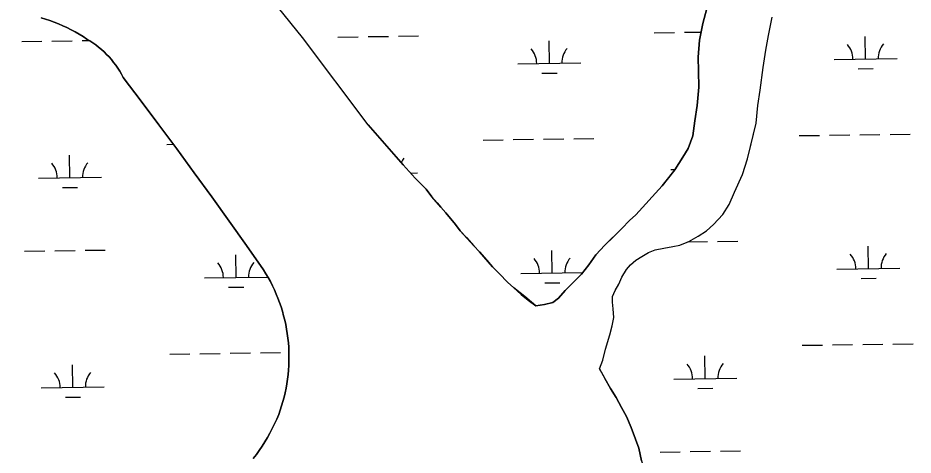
# Model space of a CAD drawing. Extents: x 3767014 to 3805179, y 361544 to 387384.
# Drawn here: x 3797582 to 3799002, y 375595 to 376289 of the extents above; entities that cross this region are included whole.
import ezdxf

# ---------------------------------------------------------------- set-up
doc = ezdxf.new("R2010")
doc.units = 0
for name, color, linetype in [('V-RIVR-EDGE', 7, 'Continuous'), ('V-TOPO-SHOR', 7, 'Continuous'), ('V-WETL-SWMP', 7, 'Continuous')]:
    doc.layers.add(name, color=color, linetype=linetype)

msp = doc.modelspace()

# ---------------------------------------------------------------- linework, layer by layer
at = {"layer": 'V-RIVR-EDGE'}
msp.add_spline([(3790762.542, 377273.208), (3790789.189, 377260.934), (3790814.033, 377250.925), (3790855.143, 377236.354), (3790875.912, 377224.094), (3790905.251, 377203.222), (3790921.941, 377186.903), (3790937.296, 377179.631), (3790948.146, 377178.7), (3790961.71, 377178.666), (3790990.193, 377177.239), (3790999.681, 377174.503), (3791008.704, 377166.342), (3791022.698, 377156.812), (3791057.909, 377133.665), (3791099.903, 377110.953), (3791137.38, 377089.609), (3791158.603, 377078.252), (3791187.494, 377059.19), (3791203.762, 377055.08), (3791225.012, 377054.576), (3791227.732, 377057.282), (3791228.194, 377061.35), (3791228.736, 377097.522), (3791231.021, 377107.463), (3791237.36, 377111.065), (3791250.023, 377111.938), (3791262.219, 377106.934), (3791267.154, 377091.549), (3791274.321, 377063.949), (3791285.553, 377034.983), (3791300.875, 377014.146), (3791317.561, 376996.471), (3791350.925, 376957.955), (3791384.299, 376923.056), (3791405.513, 376908.082), (3791430.803, 376895.359), (3791478.257, 376886.199), (3791509.89, 376878.886), (3791546.481, 376865.231), (3791578.989, 376846.159), (3791596.579, 376828.03), (3791619.588, 376807.626), (3791652.547, 376787.649), (3791693.204, 376772.627), (3791725.727, 376759.434), (3791765.925, 376741.701), (3791794.392, 376733.944), (3791825.569, 376725.275), (3791848.155, 376716.176), (3791861.679, 376699.865), (3791885.596, 376680.815), (3791913.138, 376664.47), (3791953.324, 376641.762), (3791977.262, 376631.303), (3791995.328, 376623.12), (3792017.447, 376608.144), (3792043.184, 376593.611), (3792096.924, 376566.349), (3792122.65, 376547.295), (3792146.56, 376525.532), (3792159.63, 376508.317), (3792177.677, 376492.447), (3792221.48, 376469.279), (3792246.782, 376461.982), (3792271.635, 376455.59), (3792291.507, 376446.046), (3792316.332, 376428.35), (3792353.789, 376399.319), (3792379.944, 376370.768), (3792397.088, 376355.353), (3792424.629, 376339.007), (3792443.608, 376334.438), (3792459.432, 376333.495), (3792476.156, 376331.193), (3792509.14, 376321.616), (3792543.012, 376305.707), (3792563.322, 376290.735), (3792588.143, 376271.231), (3792613.868, 376251.724), (3792659.02, 376225.84), (3792684.298, 376208.595), (3792708.68, 376194.518), (3792727.205, 376189.046), (3792745.736, 376186.287), (3792765.171, 376183.074), (3792785.5, 376175.789), (3792806.714, 376160.364), (3792841.011, 376133.149), (3792873.981, 376118.147), (3792902.449, 376110.842), (3792930.906, 376099.015), (3792949.42, 376089.022), (3792967.046, 376085.813), (3792982.419, 376085.775), (3792999.609, 376088.898), (3793006.389, 376087.977), (3793010.902, 376084.348), (3793021.731, 376075.278), (3793040.691, 376063.023), (3793068.247, 376052.555), (3793106.19, 376037.088), (3793135.551, 376025.259), (3793150.46, 376020.249), (3793193.815, 375998.89), (3793237.157, 375972.558), (3793264.687, 375951.69), (3793280.024, 375937.183), (3793282.704, 375923.612), (3793281.328, 375915.929), (3793274.063, 375903.286), (3793270.861, 375888.373), (3793269.462, 375871.194), (3793275.764, 375859.875), (3793296.502, 375834.955), (3793324.014, 375806.853), (3793344.792, 375798.21), (3793360.598, 375790.484), (3793365.997, 375779.619), (3793376.359, 375764.22), (3793393.511, 375751.97), (3793417.014, 375748.294), (3793431.475, 375745.093), (3793455.413, 375734.634), (3793486.095, 375708.333), (3793528.974, 375677.481), (3793575.919, 375645.261), (3793615.198, 375621.652), (3793685.181, 375580.332), (3793725.818, 375557.172), (3793779.106, 375530.363), (3793837.801, 375495.401), (3793890.625, 375463.619), (3793923.112, 375435.957), (3793962.365, 375401.948), (3794014.707, 375357.96), (3794053.521, 375328.925), (3794086.459, 375300.81), (3794118.954, 375276.313), (3794169.507, 375240.468), (3794189.815, 375224.592), (3794258.884, 375179.657), (3794318.934, 375144.24), (3794367.245, 375116.087), (3794412.842, 375087.488), (3794441.723, 375064.357), (3794476.019, 375036.69), (3794544.609, 374980.905), (3794573.475, 374951.443), (3794605.06, 374924.688), (3794631.234, 374904.276), (3794678.17, 374868.439), (3794737.294, 374824.434), (3794790.555, 374786.321), (3794828.921, 374759.096), (3794850.59, 374745.026), (3794891.647, 374708.752), (3794930.464, 374681.074), (3794978.338, 374658.8), (3795008.139, 374641.996), (3795039.75, 374626.093), (3795084.002, 374602.019), (3795106.571, 374586.137), (3795138.639, 374572.041), (3795167.551, 374561.118), (3795192.381, 374545.683), (3795210.877, 374528.455), (3795217.169, 374513.066), (3795208.541, 374498.166), (3795201.279, 374486.88), (3795200.341, 374473.318), (3795203.484, 374464.267), (3795208.893, 374457.471), (3795232.37, 374443.396), (3795243.189, 374429.805), (3795253.556, 374416.666), (3795258.978, 374415.297), (3795274.353, 374415.711), (3795280.677, 374413.434), (3795282.476, 374409.36), (3795292.858, 374402.1), (3795305.49, 374390.765), (3795322.163, 374367.664), (3795339.297, 374348.178), (3795366.811, 374320.981), (3795397.053, 374299.655), (3795427.294, 374277.876), (3795452.567, 374258.371), (3795471.97, 374242.497), (3795494.973, 374219.38), (3795569.392, 374143.686), (3795598.262, 374116.033), (3795626.7, 374096.519), (3795645.196, 374079.292), (3795673.158, 374050.284), (3795719.618, 374004.954), (3795740.817, 373983.65), (3795781.421, 373947.377), (3795816.146, 373910.214), (3795843.664, 373884.373), (3795866.211, 373859.9), (3795883.346, 373840.867), (3795907.263, 373821.817), (3795923.97, 373812.281), (3795953.306, 373790.505), (3795990.747, 373754.691), (3796043.983, 373706.631), (3796081.869, 373668.104), (3796112.993, 373637.732), (3796157.192, 373592.407), (3796177.488, 373571.557), (3796203.198, 373546.173), (3796215.811, 373527.151), (3796242.895, 373508.546), (3796261.389, 373490.414), (3796279.422, 373469.118), (3796294.289, 373446.925), (3796330.377, 373412.924), (3796359.701, 373386.174), (3796378.193, 373367.138), (3796386.769, 373361.238), (3796398.523, 373360.305), (3796405.757, 373359.835), (3796408.459, 373355.759), (3796411.588, 373340.83), (3796417.444, 373332.224), (3796440.448, 373309.559), (3796492.759, 373252.91), (3796510.793, 373231.614), (3796536.052, 373206.683), (3796552.735, 373187.651), (3796573.927, 373163.634), (3796595.575, 373141.425), (3796655.092, 373073.454), (3796671.332, 373058.04), (3796672.217, 373050.351), (3796678.525, 373041.293), (3796696.576, 373026.779), (3796724.534, 372996.415), (3796738.956, 372977.389), (3796761.512, 372956.081), (3796821.957, 372898.056), (3796855.785, 372864.06), (3796879.236, 372839.133), (3796899.53, 372817.832), (3796932.473, 372791.525), (3796984.795, 372739.397), (3797032.156, 372692.708), (3797082.224, 372643.751), (3797113.799, 372612.926), (3797149.42, 372572.596), (3797163.391, 372554.023), (3797170.574, 372533.206), (3797177.792, 372526.405), (3797191.768, 372510.093), (3797197.63, 372503.296), (3797214.311, 372483.812), (3797223.314, 372467.512), (3797231.875, 372455.283), (3797254.426, 372432.167), (3797286.87, 372387.323), (3797326.105, 372345.627), (3797356.318, 372312.545), (3797386.54, 372283.08), (3797408.64, 372260.417), (3797430.271, 372231.426), (3797507.377, 372144.873), (3797533.964, 372108.634), (3797544.773, 372090.973), (3797557.406, 372080.09), (3797579.505, 372056.975), (3797593.474, 372037.498), (3797606.094, 372021.189), (3797619.175, 372008.496), (3797635.886, 372000.768), (3797653.044, 371991.231), (3797663.416, 371979.901), (3797667.466, 371972.204), (3797666.532, 371959.998), (3797666.97, 371954.571), (3797680.498, 371939.617), (3797700.343, 371919.22), (3797717.924, 371897.925), (3797747.233, 371864.845), (3797772.933, 371835.391), (3797788.259, 371816.363), (3797818.904, 371775.141), (3797848.638, 371731.208), (3797866.676, 371711.72), (3797882.441, 371687.265), (3797901.362, 371658.732), (3797910.79, 371631.579), (3797925.65, 371607.126), (3797939.193, 371598.049), (3797959.028, 371574.036), (3797986.075, 371540.509), (3798011.761, 371505.177), (3798035.187, 371470.303), (3798048.702, 371450.374), (3798065.378, 371428.63), (3798132.967, 371333.509), (3798165.406, 371286.404), (3798203.264, 371236.573), (3798234.358, 371193.993), (3798241.553, 371178.15), (3798255.972, 371157.767), (3798272.66, 371140.996), (3798285.264, 371117.905), (3798298.799, 371106.115), (3798313.19, 371074.428), (3798329.358, 371030.077), (3798346.005, 370996.576), (3798361.763, 370969.407), (3798372.581, 370955.364), (3798391.049, 370926.832), (3798405.905, 370900.57), (3798412.644, 370882.919), (3798420.297, 370869.336), (3798430.674, 370860.267), (3798438.337, 370850.752), (3798450.956, 370833.991), (3798482.926, 370780.105), (3798511.325, 370744.767), (3798527.084, 370718.05), (3798541.04, 370693.147), (3798558.151, 370664.619), (3798569.41, 370646.505), (3798587.892, 370623.399), (3798599.139, 370600.311), (3798618.504, 370569.064), (3798634.283, 370550.034), (3798642.843, 370537.805), (3798646.885, 370526.491), (3798655.888, 370510.191), (3798669.86, 370492.07), (3798683.353, 370463.099), (3798689.67, 370457.657), (3798698.233, 370446.332), (3798705.893, 370435.461), (3798715.34, 370415.995), (3798728.865, 370400.136), (3798774.369, 370333.556), (3798793.275, 370299.597), (3798811.732, 370266.544), (3798830.192, 370234.847)], degree=3, dxfattribs=at)
at = {"layer": 'V-TOPO-SHOR'}
for points in [[(3798137.679, 376119.297), (3798032.973, 376257.664), (3797910.142, 376410.279), (3797772.343, 376577.924)], [(3798403.436, 375831.698), (3798417.393, 375833.857), (3798430.539, 375837.203), (3798439.251, 375844.095), (3798450.298, 375856.207), (3798461.36, 375867.12), (3798475.97, 375882.071), (3798487.386, 375896.982), (3798498.793, 375912.695), (3798512.994, 375928.44), (3798526.035, 375940.973), (3798540.261, 375954.72), (3798552.102, 375967.241), (3798562.387, 375976.148), (3798603.81, 376022.168), (3798614.444, 376035.474), (3798624.288, 376047.971), (3798636.849, 376067.691), (3798645.075, 376081.769), (3798652.438, 376101.829), (3798655.764, 376125.439), (3798659.477, 376149.853), (3798662.344, 376178.652), (3798661.652, 376204.211), (3798661.396, 376226.581), (3798663.487, 376253.373), (3798668.378, 376279.799), (3798676.799, 376311.856)], [(3797618.276, 376288.865), (3797625.292, 376286.76), (3797632.247, 376284.454), (3797639.133, 376281.955), (3797645.946, 376279.262), (3797652.68, 376276.381), (3797659.332, 376273.311), (3797665.894, 376270.052), (3797672.361, 376266.612), (3797678.731, 376262.991), (3797684.994, 376259.192), (3797691.148, 376255.219), (3797695.969, 376252.255), (3797700.675, 376249.113), (3797705.261, 376245.798), (3797709.717, 376242.312), (3797714.038, 376238.66), (3797718.222, 376234.849), (3797722.259, 376230.884), (3797726.142, 376226.77), (3797729.869, 376222.512), (3797733.435, 376218.119), (3797736.83, 376213.593), (3797740.054, 376208.944), (3797743.101, 376204.174), (3797745.969, 376199.296), (3797748.649, 376194.313), (3797777.158, 376156.654), (3797805.479, 376118.852), (3797833.613, 376080.911), (3797861.556, 376042.831), (3797889.308, 376004.611), (3797916.87, 375966.254), (3797944.242, 375927.76), (3797971.421, 375889.13), (3797975.222, 375882.949), (3797978.851, 375876.666), (3797982.3, 375870.285), (3797985.57, 375863.809), (3797988.659, 375857.243), (3797991.561, 375850.593), (3797994.276, 375843.865), (3797996.804, 375837.066), (3797999.138, 375830.197), (3798001.283, 375823.265), (3798003.23, 375816.277), (3798004.981, 375809.236), (3798006.536, 375802.15), (3798007.891, 375795.023), (3798009.047, 375787.859)], [(3798504.345, 375731.891), (3798509.776, 375745.936), (3798513.975, 375763.164), (3798520.903, 375786.018), (3798524.739, 375800.044), (3798527.379, 375813.657), (3798526.425, 375827.23), (3798525.108, 375837.603), (3798525.403, 375846.794), (3798529.689, 375856.033), (3798535.17, 375866.084), (3798540.234, 375877.328), (3798547.288, 375889.395), (3798553.591, 375897.058), (3798562.297, 375904.349), (3798571.816, 375910.45), (3798582.532, 375916.565), (3798592.874, 375920.68), (3798606.827, 375923.238), (3798620.776, 375926.193), (3798631.938, 375928.319), (3798646.255, 375934.076), (3798661.339, 375942.638), (3798674.429, 375950.779), (3798685.501, 375960.894), (3798700.097, 375977.043), (3798710.304, 375992.741), (3798718.869, 376012.416), (3798731.331, 376040.525), (3798739.435, 376065.387), (3798745.157, 376089.023), (3798753.173, 376121.875), (3798755.647, 376149.871), (3798759.362, 376174.284), (3798764.144, 376210.296), (3798768.627, 376237.514), (3798772.756, 376260.734), (3798778.413, 376289.963)], [(3798137.679, 376119.297), (3798192.848, 376055.797), (3798211.862, 376034.542), (3798229.714, 376017.268), (3798238.633, 376004.998), (3798246.723, 375995.514), (3798252.791, 375988.401), (3798260.877, 375979.314), (3798276.253, 375960.735), (3798283.55, 375950.843), (3798293.25, 375940.179), (3798304.972, 375927.143), (3798314.26, 375917.671), (3798325.987, 375904.238), (3798334.883, 375893.966), (3798345.789, 375882.517), (3798358.708, 375869.496), (3798368.788, 375860.434), (3798380.085, 375849.788), (3798391.361, 375840.738), (3798403.436, 375831.698)], [(3798009.047, 375787.859), (3798010.003, 375780.666), (3798010.757, 375773.451), (3798011.308, 375766.218), (3798011.656, 375758.97), (3798011.801, 375751.718), (3798011.746, 375744.462), (3798011.486, 375737.212), (3798011.025, 375729.97), (3798010.359, 375722.747), (3798009.493, 375715.544), (3798008.426, 375708.368), (3798007.158, 375701.222), (3798005.692, 375694.118), (3798004.027, 375687.056), (3798002.165, 375680.044), (3798000.107, 375673.087), (3797997.856, 375666.189), (3797995.413, 375659.357), (3797992.257, 375651.925), (3797988.902, 375644.579), (3797985.349, 375637.327), (3797981.601, 375630.173), (3797977.661, 375623.122), (3797973.532, 375616.181), (3797969.217, 375609.353), (3797964.72, 375602.646), (3797960.042, 375596.064), (3797955.188, 375589.608)], [(3798504.345, 375731.891), (3798513.301, 375716.433), (3798521.864, 375700.567), (3798530.805, 375686.305), (3798539.364, 375670.838), (3798547.509, 375656.566), (3798554.896, 375638.693), (3798561.89, 375620.416), (3798566.842, 375606.107), (3798571.46, 375586.207), (3798577.252, 375568.315), (3798585.841, 375550.055), (3798596.806, 375533.421), (3798608.566, 375517.195), (3798621.978, 375495.8), (3798632.957, 375477.968), (3798647.56, 375457.383), (3798660.507, 375441.968), (3798670.237, 375428.513), (3798681.978, 375413.882), (3798693.335, 375398.049)]]:
    msp.add_lwpolyline(points, dxfattribs=at)
at = {"layer": 'V-WETL-SWMP'}
for p, q in [((3797625.293, 376286.759), (3797618.276, 376288.866)), ((3797632.247, 376284.454), (3797625.293, 376286.759)), ((3797639.133, 376281.955), (3797632.247, 376284.454)), ((3797645.946, 376279.263), (3797639.133, 376281.955)), ((3797652.681, 376276.381), (3797645.946, 376279.263)), ((3797659.332, 376273.31), (3797652.681, 376276.381)), ((3797665.894, 376270.053), (3797659.332, 376273.31)), ((3797672.362, 376266.612), (3797665.894, 376270.053)), ((3797678.73, 376262.991), (3797672.362, 376266.612)), ((3797684.994, 376259.192), (3797678.73, 376262.991)), ((3797691.148, 376255.218), (3797684.994, 376259.192)), ((3798089.505, 376258.315), (3798121.502, 376258.76)), ((3798137.5, 376258.982), (3798169.497, 376259.426)), ((3798185.496, 376259.649), (3798217.492, 376260.093)), ((3798591.364, 376265.287), (3798623.361, 376265.731)), ((3798639.36, 376265.953), (3798665.883, 376266.322)), ((3798926.821, 376223.512), (3798926.321, 376259.509)), ((3797587.645, 376251.345), (3797619.642, 376251.79)), ((3797635.64, 376252.012), (3797667.637, 376252.456)), ((3797683.636, 376252.678), (3797695.024, 376252.837)), ((3797695.969, 376252.255), (3797691.148, 376255.218)), ((3797700.675, 376249.114), (3797695.969, 376252.255)), ((3797705.26, 376245.798), (3797700.675, 376249.114)), ((3797709.717, 376242.312), (3797705.26, 376245.798)), ((3797714.039, 376238.66), (3797709.717, 376242.312)), ((3798424.961, 376216.541), (3798424.461, 376252.537)), ((3797718.222, 376234.849), (3797714.039, 376238.66)), ((3797722.258, 376230.884), (3797718.222, 376234.849)), ((3797726.142, 376226.77), (3797722.258, 376230.884)), ((3797729.869, 376222.512), (3797726.142, 376226.77)), ((3797733.434, 376218.118), (3797729.869, 376222.512)), ((3797736.831, 376213.592), (3797733.434, 376218.118)), ((3797740.055, 376208.943), (3797736.831, 376213.592)), ((3798374.966, 376215.846), (3798474.957, 376217.235)), ((3798876.826, 376222.818), (3798976.816, 376224.207)), ((3797743.102, 376204.175), (3797740.055, 376208.943)), ((3797745.968, 376199.296), (3797743.102, 376204.175)), ((3797748.649, 376194.313), (3797745.968, 376199.296)), ((3798413.177, 376200.944), (3798437.175, 376201.278)), ((3798915.036, 376207.916), (3798939.034, 376208.249)), ((3797777.158, 376156.654), (3797748.649, 376194.313)), ((3797805.479, 376118.853), (3797777.158, 376156.654)), ((3797833.612, 376080.912), (3797805.479, 376118.853)), ((3798821.655, 376101.969), (3798853.652, 376102.413)), ((3798869.65, 376102.635), (3798901.647, 376103.08)), ((3798917.646, 376103.302), (3798949.643, 376103.747)), ((3798965.641, 376103.969), (3798997.638, 376104.413)), ((3797817.936, 376088.027), (3797828.231, 376088.17)), ((3798319.795, 376094.997), (3798351.792, 376095.442)), ((3798367.791, 376095.664), (3798399.788, 376096.108)), ((3798415.786, 376096.331), (3798447.783, 376096.775)), ((3798463.782, 376096.997), (3798495.778, 376097.442)), ((3797861.555, 376042.831), (3797833.612, 376080.912)), ((3797664.063, 376035.143), (3797663.563, 376071.139)), ((3798617.788, 376048.39), (3798624.615, 376048.485)), ((3797614.068, 376034.448), (3797714.058, 376035.837)), ((3797889.308, 376004.611), (3797861.555, 376042.831)), ((3798204.609, 376042.65), (3798215.918, 376042.807)), ((3797652.279, 376019.546), (3797676.276, 376019.88)), ((3797916.871, 375966.254), (3797889.308, 376004.611)), ((3797944.242, 375927.76), (3797916.871, 375966.254)), ((3798644.365, 375933.316), (3798675.977, 375933.755)), ((3798691.976, 375933.977), (3798723.973, 375934.422)), ((3797592.266, 375918.702), (3797624.263, 375919.147)), ((3797640.261, 375919.369), (3797672.258, 375919.813)), ((3797688.257, 375920.036), (3797720.253, 375920.48)), ((3797971.421, 375889.13), (3797944.242, 375927.76)), ((3798429.582, 375883.898), (3798429.082, 375919.894)), ((3798931.442, 375890.869), (3798930.942, 375926.866)), ((3797927.722, 375876.928), (3797927.222, 375912.924)), ((3797975.222, 375882.95), (3797971.421, 375889.13)), ((3798881.447, 375890.175), (3798981.437, 375891.564)), ((3797877.727, 375876.233), (3797977.718, 375877.622)), ((3797978.85, 375876.667), (3797975.222, 375882.95)), ((3797982.3, 375870.285), (3797978.85, 375876.667)), ((3798379.587, 375883.203), (3798477.884, 375884.569)), ((3798919.657, 375875.273), (3798943.655, 375875.606)), ((3797915.938, 375861.331), (3797939.936, 375861.665)), ((3797985.57, 375863.808), (3797982.3, 375870.285)), ((3797988.658, 375857.243), (3797985.57, 375863.808)), ((3798417.798, 375868.302), (3798441.795, 375868.635)), ((3797991.561, 375850.594), (3797988.658, 375857.243)), ((3797994.277, 375843.866), (3797991.561, 375850.594)), ((3797996.803, 375837.066), (3797994.277, 375843.866)), ((3797999.139, 375830.197), (3797996.803, 375837.066)), ((3798001.282, 375823.265), (3797999.139, 375830.197)), ((3798003.23, 375816.276), (3798001.282, 375823.265)), ((3798004.982, 375809.236), (3798003.23, 375816.276)), ((3798006.536, 375802.149), (3798004.982, 375809.236)), ((3798007.891, 375795.022), (3798006.536, 375802.149)), ((3798009.047, 375787.859), (3798007.891, 375795.022)), ((3798010.002, 375780.667), (3798009.047, 375787.859)), ((3798010.756, 375773.451), (3798010.002, 375780.667)), ((3798011.307, 375766.217), (3798010.756, 375773.451)), ((3798011.656, 375758.97), (3798011.307, 375766.217)), ((3798011.802, 375751.717), (3798011.656, 375758.97)), ((3798826.276, 375769.326), (3798858.273, 375769.77)), ((3798874.271, 375769.992), (3798906.268, 375770.437)), ((3798922.267, 375770.659), (3798954.264, 375771.104)), ((3798970.262, 375771.326), (3799002.259, 375771.77)), ((3797822.556, 375755.384), (3797854.553, 375755.829)), ((3797870.552, 375756.051), (3797902.549, 375756.495)), ((3797918.547, 375756.718), (3797950.544, 375757.162)), ((3797966.543, 375757.384), (3797998.539, 375757.829)), ((3798011.745, 375744.462), (3798011.802, 375751.717)), ((3798672.404, 375716.441), (3798671.904, 375752.438)), ((3797668.684, 375702.5), (3797668.184, 375738.496)), ((3798011.024, 375729.971), (3798011.486, 375737.211)), ((3798011.486, 375737.211), (3798011.745, 375744.462)), ((3798009.493, 375715.543), (3798010.359, 375722.746)), ((3798010.359, 375722.746), (3798011.024, 375729.971)), ((3798622.408, 375715.747), (3798722.399, 375717.136)), ((3797618.689, 375701.805), (3797718.679, 375703.194)), ((3798007.158, 375701.223), (3798008.426, 375708.367)), ((3798008.426, 375708.367), (3798009.493, 375715.543)), ((3798004.026, 375687.056), (3798005.691, 375694.118)), ((3798005.691, 375694.118), (3798007.158, 375701.223)), ((3798660.619, 375700.845), (3798684.617, 375701.179)), ((3797656.9, 375686.904), (3797680.897, 375687.237)), ((3798000.108, 375673.087), (3798002.165, 375680.044)), ((3798002.165, 375680.044), (3798004.026, 375687.056)), ((3797992.258, 375651.924), (3797995.414, 375659.358)), ((3797995.414, 375659.358), (3797997.857, 375666.19)), ((3797997.857, 375666.19), (3798000.108, 375673.087)), ((3797988.902, 375644.578), (3797992.258, 375651.924)), ((3797981.601, 375630.172), (3797985.349, 375637.326)), ((3797985.349, 375637.326), (3797988.902, 375644.578)), ((3797973.532, 375616.181), (3797977.661, 375623.122)), ((3797977.661, 375623.122), (3797981.601, 375630.172)), ((3797960.042, 375596.063), (3797964.72, 375602.646)), ((3797964.72, 375602.646), (3797969.218, 375609.354)), ((3797969.218, 375609.354), (3797973.532, 375616.181)), ((3797955.19, 375589.608), (3797960.042, 375596.063)), ((3798600.606, 375600.001), (3798632.603, 375600.445)), ((3798648.601, 375600.668), (3798680.598, 375601.112)), ((3798696.597, 375601.334), (3798728.594, 375601.779))]:
    msp.add_line(p, q, dxfattribs=at)
for points in [[(3798676.799, 376311.856), (3798668.377, 376279.798), (3798663.486, 376253.374), (3798661.396, 376226.582), (3798661.652, 376204.212), (3798662.344, 376178.651), (3798659.478, 376149.852), (3798655.763, 376125.439), (3798652.437, 376101.83), (3798645.076, 376081.769), (3798636.848, 376067.692), (3798624.289, 376047.972), (3798603.81, 376022.168), (3798562.388, 375976.148), (3798552.102, 375967.241), (3798540.26, 375954.72), (3798512.994, 375928.439), (3798498.792, 375912.695), (3798487.386, 375896.983), (3798475.971, 375882.07), (3798461.36, 375867.121), (3798450.298, 375856.207), (3798439.251, 375844.095), (3798430.54, 375837.203), (3798417.394, 375833.857), (3798403.436, 375831.699), (3798386.317, 375846.532), (3798368.788, 375860.433), (3798358.708, 375869.496), (3798345.788, 375882.517), (3798334.883, 375893.965), (3798314.259, 375917.672), (3798304.972, 375927.143), (3798283.55, 375950.842), (3798276.254, 375960.735), (3798260.877, 375979.314), (3798252.791, 375988.4), (3798238.634, 376004.998), (3798229.714, 376017.267), (3798211.863, 376034.543), (3798192.848, 376055.796), (3798137.68, 376119.296), (3798032.974, 376257.664), (3797910.142, 376410.279)], [(3798525.402, 375846.795), (3798529.69, 375856.033), (3798535.169, 375866.084), (3798540.234, 375877.328), (3798547.287, 375889.395), (3798553.591, 375897.058), (3798562.297, 375904.349), (3798571.816, 375910.451), (3798582.532, 375916.566), (3798592.873, 375920.68), (3798606.827, 375923.237), (3798620.776, 375926.193), (3798631.938, 375928.319), (3798646.255, 375934.076), (3798661.338, 375942.639), (3798674.429, 375950.779), (3798685.5, 375960.894), (3798700.097, 375977.042), (3798710.305, 375992.74), (3798718.869, 376012.415), (3798731.331, 376040.524), (3798739.436, 376065.387), (3798753.172, 376121.876), (3798755.648, 376149.871), (3798759.363, 376174.284), (3798764.144, 376210.295), (3798768.627, 376237.514), (3798772.755, 376260.733), (3798778.413, 376289.963)], [(3798571.46, 375586.206), (3798566.842, 375606.106), (3798561.89, 375620.416), (3798554.896, 375638.692), (3798547.508, 375656.565), (3798539.364, 375670.838), (3798530.806, 375686.304), (3798521.863, 375700.567), (3798513.301, 375716.432), (3798512.376, 375718.028), (3798504.345, 375731.892), (3798509.777, 375745.937), (3798513.975, 375763.165), (3798520.904, 375786.017), (3798524.739, 375800.044), (3798527.379, 375813.658), (3798526.425, 375827.23), (3798525.107, 375837.603), (3798525.402, 375846.795)]]:
    msp.add_lwpolyline(points, dxfattribs=at)
for centre, start, end in [((3798871.577, 376223.22), 0.024037, 41.567696), ((3798982.052, 376224.754), 140.024034, 181.567693), ((3798369.717, 376216.248), 0.024037, 41.567696), ((3798480.192, 376217.783), 140.024034, 181.567693), ((3798612.539, 376048.792), 40.737117, 41.567696), ((3797608.819, 376034.85), 0.024037, 41.567696), ((3797719.294, 376036.385), 140.024034, 181.567693), ((3798221.154, 376043.355), 140.024034, 152.99302), ((3798374.338, 375883.605), 0.024037, 41.567696), ((3798484.813, 375885.14), 140.024034, 181.567693), ((3798876.198, 375890.577), 0.024037, 41.567696), ((3798986.673, 375892.111), 140.024034, 181.567693), ((3797872.478, 375876.635), 0.024037, 41.567696), ((3797982.953, 375878.17), 140.024034, 181.567693), ((3798617.159, 375716.149), 0.024037, 41.567696), ((3798727.635, 375717.683), 140.024034, 181.567693), ((3797613.44, 375702.207), 0.024037, 41.567696), ((3797723.915, 375703.742), 140.024034, 181.567693)]:
    msp.add_arc(centre, 35.246, start, end, dxfattribs=at)

doc.saveas('drawing.dxf')
